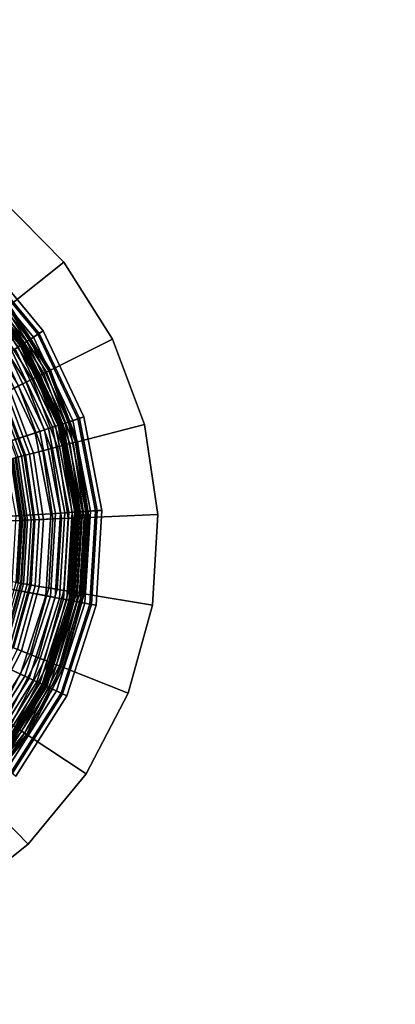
# Model space of a CAD drawing. Extents: x -43.1 to 43.1, y -41.3 to 41.3.
# Tile 464 of 656: x 18.8 to 20, y 2.9 to 6.1. Entities that reach past the tile are written whole.
import ezdxf

# ---------------------------------------------------------------- set-up
doc = ezdxf.new("R2010")
doc.units = 0
for name, color, linetype in [('LAMP', 7, 'CONTINUOUS'), ('LAMP_SUPPORT', 18, 'CONTINUOUS'), ('METAL_BASE', 254, 'CONTINUOUS')]:
    doc.layers.add(name, color=color, linetype=linetype)

msp = doc.modelspace()

# ---------------------------------------------------------------- linework, layer by layer
at = {"layer": 'LAMP'}
for points in [[(18.6696, 5.2896, 51.9815), (18.8625, 5.0572, 51.9815), (18.8131, 5.0257, 52.1042), (18.6296, 5.2468, 52.1042)], [(18.6663, 5.2861, 51.6079), (18.8585, 5.0547, 51.6079), (18.8754, 5.0654, 51.8637), (18.68, 5.3008, 51.8637)], [(18.68, 5.3008, 51.8637), (18.8754, 5.0654, 51.8637), (18.8625, 5.0572, 51.9815), (18.6696, 5.2896, 51.9815)], [(18.6371, 5.2549, 50.7202), (18.8224, 5.0317, 50.7202), (18.832, 5.0378, 51.0232), (18.6449, 5.2632, 51.0232)], [(18.6449, 5.2632, 51.0232), (18.832, 5.0378, 51.0232), (18.8441, 5.0455, 51.3235), (18.6546, 5.2736, 51.3235)], [(18.6546, 5.2736, 51.3235), (18.8441, 5.0455, 51.3235), (18.8585, 5.0547, 51.6079), (18.6663, 5.2861, 51.6079)], [(18.6296, 5.2468, 52.1042), (18.8131, 5.0257, 52.1042), (18.7367, 4.977, 52.2234), (18.5676, 5.1806, 52.2234)], [(18.6146, 5.2308, 49.8822), (18.7946, 5.014, 49.8822), (18.8015, 5.0184, 49.8943), (18.6202, 5.2368, 49.8943)], [(18.6202, 5.2368, 49.8943), (18.8015, 5.0184, 49.8943), (18.806, 5.0212, 49.9082), (18.6238, 5.2407, 49.9082)], [(18.6238, 5.2407, 49.9082), (18.806, 5.0212, 49.9082), (18.8077, 5.0223, 49.9233), (18.6251, 5.2421, 49.9233)], [(18.6251, 5.2421, 49.9233), (18.8077, 5.0223, 49.9233), (18.8102, 5.0239, 50.1573), (18.6272, 5.2443, 50.1573)], [(18.6272, 5.2443, 50.1573), (18.8102, 5.0239, 50.1573), (18.8151, 5.027, 50.4272), (18.6312, 5.2486, 50.4272)], [(18.6312, 5.2486, 50.4272), (18.8151, 5.027, 50.4272), (18.8224, 5.0317, 50.7202), (18.6371, 5.2549, 50.7202)], [(18.8625, 5.0572, 51.9815), (18.9916, 4.7842, 51.9815), (18.9359, 4.766, 52.1042), (18.8131, 5.0257, 52.1042)], [(18.8224, 5.0317, 50.7202), (18.9464, 4.7694, 50.7202), (18.9572, 4.7729, 51.0232), (18.832, 5.0378, 51.0232)], [(18.832, 5.0378, 51.0232), (18.9572, 4.7729, 51.0232), (18.9708, 4.7774, 51.3235), (18.8441, 5.0455, 51.3235)], [(18.8441, 5.0455, 51.3235), (18.9708, 4.7774, 51.3235), (18.9871, 4.7827, 51.6079), (18.8585, 5.0547, 51.6079)], [(18.8585, 5.0547, 51.6079), (18.9871, 4.7827, 51.6079), (19.0061, 4.7889, 51.8637), (18.8754, 5.0654, 51.8637)], [(18.8754, 5.0654, 51.8637), (19.0061, 4.7889, 51.8637), (18.9916, 4.7842, 51.9815), (18.8625, 5.0572, 51.9815)], [(18.8131, 5.0257, 52.1042), (18.9359, 4.766, 52.1042), (18.8498, 4.7378, 52.2234), (18.7367, 4.977, 52.2234)], [(18.7748, 5.0013, 49.8647), (18.8927, 4.7518, 49.8647), (18.9049, 4.7558, 49.8722), (18.7856, 5.0082, 49.8722)], [(18.7856, 5.0082, 49.8722), (18.9049, 4.7558, 49.8722), (18.9151, 4.7591, 49.8822), (18.7946, 5.014, 49.8822)], [(18.7946, 5.014, 49.8822), (18.9151, 4.7591, 49.8822), (18.9229, 4.7617, 49.8943), (18.8015, 5.0184, 49.8943)], [(18.8015, 5.0184, 49.8943), (18.9229, 4.7617, 49.8943), (18.9279, 4.7633, 49.9082), (18.806, 5.0212, 49.9082)], [(18.806, 5.0212, 49.9082), (18.9279, 4.7633, 49.9082), (18.9298, 4.764, 49.9233), (18.8077, 5.0223, 49.9233)], [(18.8077, 5.0223, 49.9233), (18.9298, 4.764, 49.9233), (18.9327, 4.7649, 50.1573), (18.8102, 5.0239, 50.1573)], [(18.8102, 5.0239, 50.1573), (18.9327, 4.7649, 50.1573), (18.9382, 4.7667, 50.4272), (18.8151, 5.027, 50.4272)], [(18.8151, 5.027, 50.4272), (18.9382, 4.7667, 50.4272), (18.9464, 4.7694, 50.7202), (18.8224, 5.0317, 50.7202)], [(18.5429, 4.8536, 49.8664), (18.6314, 4.6664, 49.8664), (18.8641, 4.7425, 49.8588), (18.7494, 4.9852, 49.8588)], [(18.7367, 4.977, 52.2234), (18.8498, 4.7378, 52.2234), (18.744, 4.7032, 52.3306), (18.6428, 4.9172, 52.3306)], [(18.7494, 4.9852, 49.8588), (18.8641, 4.7425, 49.8588), (18.879, 4.7474, 49.8601), (18.7626, 4.9936, 49.8601)], [(18.7626, 4.9936, 49.8601), (18.879, 4.7474, 49.8601), (18.8927, 4.7518, 49.8647), (18.7748, 5.0013, 49.8647)], [(18.9916, 4.7842, 51.9815), (19.0487, 4.4876, 51.9815), (18.9902, 4.4838, 52.1042), (18.9359, 4.766, 52.1042)], [(18.9708, 4.7774, 51.3235), (19.0269, 4.4862, 51.3235), (19.044, 4.4873, 51.6079), (18.9871, 4.7827, 51.6079)], [(18.9871, 4.7827, 51.6079), (19.044, 4.4873, 51.6079), (19.064, 4.4886, 51.8637), (19.0061, 4.7889, 51.8637)], [(19.0061, 4.7889, 51.8637), (19.064, 4.4886, 51.8637), (19.0487, 4.4876, 51.9815), (18.9916, 4.7842, 51.9815)], [(18.9359, 4.766, 52.1042), (18.9902, 4.4838, 52.1042), (18.8998, 4.4779, 52.2234), (18.8498, 4.7378, 52.2234)], [(18.879, 4.7474, 49.8601), (18.9305, 4.4799, 49.8601), (18.9449, 4.4809, 49.8647), (18.8927, 4.7518, 49.8647)], [(18.8927, 4.7518, 49.8647), (18.9449, 4.4809, 49.8647), (18.9577, 4.4817, 49.8722), (18.9049, 4.7558, 49.8722)], [(18.9049, 4.7558, 49.8722), (18.9577, 4.4817, 49.8722), (18.9684, 4.4824, 49.8822), (18.9151, 4.7591, 49.8822)], [(18.9151, 4.7591, 49.8822), (18.9684, 4.4824, 49.8822), (18.9766, 4.4829, 49.8943), (18.9229, 4.7617, 49.8943)], [(18.9229, 4.7617, 49.8943), (18.9766, 4.4829, 49.8943), (18.9819, 4.4832, 49.9082), (18.9279, 4.7633, 49.9082)], [(18.9279, 4.7633, 49.9082), (18.9819, 4.4832, 49.9082), (18.9838, 4.4834, 49.9233), (18.9298, 4.764, 49.9233)], [(18.9298, 4.764, 49.9233), (18.9838, 4.4834, 49.9233), (18.9869, 4.4836, 50.1573), (18.9327, 4.7649, 50.1573)], [(18.9327, 4.7649, 50.1573), (18.9869, 4.4836, 50.1573), (18.9927, 4.484, 50.4272), (18.9382, 4.7667, 50.4272)], [(18.9382, 4.7667, 50.4272), (18.9927, 4.484, 50.4272), (19.0012, 4.4845, 50.7202), (18.9464, 4.7694, 50.7202)], [(18.9464, 4.7694, 50.7202), (19.0012, 4.4845, 50.7202), (19.0126, 4.4852, 51.0232), (18.9572, 4.7729, 51.0232)], [(18.9572, 4.7729, 51.0232), (19.0126, 4.4852, 51.0232), (19.0269, 4.4862, 51.3235), (18.9708, 4.7774, 51.3235)], [(18.6314, 4.6664, 49.8664), (18.6705, 4.4631, 49.8664), (18.9149, 4.4789, 49.8588), (18.8641, 4.7425, 49.8588)], [(18.8498, 4.7378, 52.2234), (18.8998, 4.4779, 52.2234), (18.7887, 4.4708, 52.3306), (18.744, 4.7032, 52.3306)], [(18.8641, 4.7425, 49.8588), (18.9149, 4.4789, 49.8588), (18.9305, 4.4799, 49.8601), (18.879, 4.7474, 49.8601)], [(18.6705, 4.4631, 49.8664), (18.6579, 4.2565, 49.8664), (18.8985, 4.211, 49.8588), (18.9149, 4.4789, 49.8588)], [(18.8998, 4.4779, 52.2234), (18.8836, 4.2138, 52.2234), (18.7743, 4.2345, 52.3306), (18.7887, 4.4708, 52.3306)], [(18.9902, 4.4838, 52.1042), (18.9727, 4.197, 52.1042), (18.8836, 4.2138, 52.2234), (18.8998, 4.4779, 52.2234)], [(18.9149, 4.4789, 49.8588), (18.8985, 4.211, 49.8588), (18.9139, 4.2081, 49.8601), (18.9305, 4.4799, 49.8601)], [(18.9305, 4.4799, 49.8601), (18.9139, 4.2081, 49.8601), (18.9281, 4.2054, 49.8647), (18.9449, 4.4809, 49.8647)], [(18.9449, 4.4809, 49.8647), (18.9281, 4.2054, 49.8647), (18.9406, 4.203, 49.8722), (18.9577, 4.4817, 49.8722)], [(18.9577, 4.4817, 49.8722), (18.9406, 4.203, 49.8722), (18.9512, 4.201, 49.8822), (18.9684, 4.4824, 49.8822)], [(18.9684, 4.4824, 49.8822), (18.9512, 4.201, 49.8822), (18.9592, 4.1995, 49.8943), (18.9766, 4.4829, 49.8943)], [(18.9766, 4.4829, 49.8943), (18.9592, 4.1995, 49.8943), (18.9644, 4.1985, 49.9082), (18.9819, 4.4832, 49.9082)], [(18.9819, 4.4832, 49.9082), (18.9644, 4.1985, 49.9082), (18.9664, 4.1982, 49.9233), (18.9838, 4.4834, 49.9233)], [(18.9838, 4.4834, 49.9233), (18.9664, 4.1982, 49.9233), (18.9694, 4.1976, 50.1573), (18.9869, 4.4836, 50.1573)], [(18.9869, 4.4836, 50.1573), (18.9694, 4.1976, 50.1573), (18.9751, 4.1965, 50.4272), (18.9927, 4.484, 50.4272)], [(19.0487, 4.4876, 51.9815), (19.0303, 4.1861, 51.9815), (18.9727, 4.197, 52.1042), (18.9902, 4.4838, 52.1042)], [(18.9927, 4.484, 50.4272), (18.9751, 4.1965, 50.4272), (18.9835, 4.1949, 50.7202), (19.0012, 4.4845, 50.7202)], [(19.0012, 4.4845, 50.7202), (18.9835, 4.1949, 50.7202), (18.9947, 4.1928, 51.0232), (19.0126, 4.4852, 51.0232)], [(19.0126, 4.4852, 51.0232), (18.9947, 4.1928, 51.0232), (19.0088, 4.1902, 51.3235), (19.0269, 4.4862, 51.3235)], [(19.0269, 4.4862, 51.3235), (19.0088, 4.1902, 51.3235), (19.0256, 4.187, 51.6079), (19.044, 4.4873, 51.6079)], [(19.044, 4.4873, 51.6079), (19.0256, 4.187, 51.6079), (19.0453, 4.1833, 51.8637), (19.064, 4.4886, 51.8637)], [(19.064, 4.4886, 51.8637), (19.0453, 4.1833, 51.8637), (19.0303, 4.1861, 51.9815), (19.0487, 4.4876, 51.9815)], [(18.6579, 4.2565, 49.8664), (18.5943, 4.0594, 49.8664), (18.816, 3.9556, 49.8588), (18.8985, 4.211, 49.8588)], [(18.8836, 4.2138, 52.2234), (18.8023, 3.962, 52.2234), (18.7015, 4.0092, 52.3306), (18.7743, 4.2345, 52.3306)], [(18.9727, 4.197, 52.1042), (18.8844, 3.9235, 52.1042), (18.8023, 3.962, 52.2234), (18.8836, 4.2138, 52.2234)], [(18.8985, 4.211, 49.8588), (18.816, 3.9556, 49.8588), (18.8302, 3.9489, 49.8601), (18.9139, 4.2081, 49.8601)], [(18.9139, 4.2081, 49.8601), (18.8302, 3.9489, 49.8601), (18.8432, 3.9428, 49.8647), (18.9281, 4.2054, 49.8647)], [(18.9281, 4.2054, 49.8647), (18.8432, 3.9428, 49.8647), (18.8548, 3.9374, 49.8722), (18.9406, 4.203, 49.8722)], [(18.9406, 4.203, 49.8722), (18.8548, 3.9374, 49.8722), (18.8645, 3.9328, 49.8822), (18.9512, 4.201, 49.8822)], [(18.9512, 4.201, 49.8822), (18.8645, 3.9328, 49.8822), (18.872, 3.9294, 49.8943), (18.9592, 4.1995, 49.8943)], [(18.9592, 4.1995, 49.8943), (18.872, 3.9294, 49.8943), (18.8768, 3.9271, 49.9082), (18.9644, 4.1985, 49.9082)], [(18.9644, 4.1985, 49.9082), (18.8768, 3.9271, 49.9082), (18.8785, 3.9263, 49.9233), (18.9664, 4.1982, 49.9233)], [(18.9664, 4.1982, 49.9233), (18.8785, 3.9263, 49.9233), (18.8813, 3.925, 50.1573), (18.9694, 4.1976, 50.1573)], [(18.9694, 4.1976, 50.1573), (18.8813, 3.925, 50.1573), (18.8866, 3.9225, 50.4272), (18.9751, 4.1965, 50.4272)], [(19.0303, 4.1861, 51.9815), (18.9375, 3.8987, 51.9815), (18.8844, 3.9235, 52.1042), (18.9727, 4.197, 52.1042)], [(18.9751, 4.1965, 50.4272), (18.8866, 3.9225, 50.4272), (18.8944, 3.9189, 50.7202), (18.9835, 4.1949, 50.7202)], [(18.9835, 4.1949, 50.7202), (18.8944, 3.9189, 50.7202), (18.9047, 3.914, 51.0232), (18.9947, 4.1928, 51.0232)], [(18.9947, 4.1928, 51.0232), (18.9047, 3.914, 51.0232), (18.9176, 3.908, 51.3235), (19.0088, 4.1902, 51.3235)], [(19.0088, 4.1902, 51.3235), (18.9176, 3.908, 51.3235), (18.9331, 3.9007, 51.6079), (19.0256, 4.187, 51.6079)], [(19.0256, 4.187, 51.6079), (18.9331, 3.9007, 51.6079), (18.9513, 3.8922, 51.8637), (19.0453, 4.1833, 51.8637)], [(19.0453, 4.1833, 51.8637), (18.9513, 3.8922, 51.8637), (18.9375, 3.8987, 51.9815), (19.0303, 4.1861, 51.9815)], [(18.5943, 4.0594, 49.8664), (18.4836, 3.8844, 49.8664), (18.6726, 3.7287, 49.8588), (18.816, 3.9556, 49.8588)], [(18.8023, 3.962, 52.2234), (18.6609, 3.7383, 52.2234), (18.575, 3.8091, 52.3306), (18.7015, 4.0092, 52.3306)], [(18.8844, 3.9235, 52.1042), (18.7308, 3.6807, 52.1042), (18.6609, 3.7383, 52.2234), (18.8023, 3.962, 52.2234)], [(18.816, 3.9556, 49.8588), (18.6726, 3.7287, 49.8588), (18.6846, 3.7187, 49.8601), (18.8302, 3.9489, 49.8601)], [(18.8302, 3.9489, 49.8601), (18.6846, 3.7187, 49.8601), (18.6958, 3.7095, 49.8647), (18.8432, 3.9428, 49.8647)], [(18.8432, 3.9428, 49.8647), (18.6958, 3.7095, 49.8647), (18.7056, 3.7014, 49.8722), (18.8548, 3.9374, 49.8722)], [(18.8548, 3.9374, 49.8722), (18.7056, 3.7014, 49.8722), (18.7139, 3.6946, 49.8822), (18.8645, 3.9328, 49.8822)], [(18.8645, 3.9328, 49.8822), (18.7139, 3.6946, 49.8822), (18.7203, 3.6894, 49.8943), (18.872, 3.9294, 49.8943)], [(18.872, 3.9294, 49.8943), (18.7203, 3.6894, 49.8943), (18.7243, 3.686, 49.9082), (18.8768, 3.9271, 49.9082)], [(18.8768, 3.9271, 49.9082), (18.7243, 3.686, 49.9082), (18.7258, 3.6848, 49.9233), (18.8785, 3.9263, 49.9233)], [(18.8785, 3.9263, 49.9233), (18.7258, 3.6848, 49.9233), (18.7282, 3.6828, 50.1573), (18.8813, 3.925, 50.1573)], [(18.8813, 3.925, 50.1573), (18.7282, 3.6828, 50.1573), (18.7327, 3.6791, 50.4272), (18.8866, 3.9225, 50.4272)], [(18.9375, 3.8987, 51.9815), (18.7761, 3.6434, 51.9815), (18.7308, 3.6807, 52.1042), (18.8844, 3.9235, 52.1042)], [(18.8866, 3.9225, 50.4272), (18.7327, 3.6791, 50.4272), (18.7393, 3.6736, 50.7202), (18.8944, 3.9189, 50.7202)], [(18.8944, 3.9189, 50.7202), (18.7393, 3.6736, 50.7202), (18.7481, 3.6664, 51.0232), (18.9047, 3.914, 51.0232)], [(18.9047, 3.914, 51.0232), (18.7481, 3.6664, 51.0232), (18.7592, 3.6573, 51.3235), (18.9176, 3.908, 51.3235)], [(18.9176, 3.908, 51.3235), (18.7592, 3.6573, 51.3235), (18.7724, 3.6464, 51.6079), (18.9331, 3.9007, 51.6079)], [(18.9331, 3.9007, 51.6079), (18.7724, 3.6464, 51.6079), (18.7878, 3.6337, 51.8637), (18.9513, 3.8922, 51.8637)], [(18.9513, 3.8922, 51.8637), (18.7878, 3.6337, 51.8637), (18.7761, 3.6434, 51.9815), (18.9375, 3.8987, 51.9815)]]:
    msp.add_3dface(points, dxfattribs=at)
at = {"layer": 'LAMP_SUPPORT'}
for points in [[(18.877, 4.929, 46.1587), (18.7475, 5.1323, 46.1587), (18.7379, 5.1247, 46.1509), (18.8661, 4.9235, 46.1509)], [(18.8661, 4.9235, 49.7328), (18.7379, 5.1247, 49.7328), (18.7475, 5.1323, 49.725), (18.877, 4.929, 49.725)], [(18.8861, 4.9335, 46.1688), (18.7554, 5.1386, 46.1688), (18.7475, 5.1323, 46.1587), (18.877, 4.929, 46.1587)], [(18.877, 4.929, 49.725), (18.7475, 5.1323, 49.725), (18.7554, 5.1386, 49.7148), (18.8861, 4.9335, 49.7148)], [(18.893, 4.937, 46.181), (18.7615, 5.1434, 46.181), (18.7554, 5.1386, 46.1688), (18.8861, 4.9335, 46.1688)], [(18.8861, 4.9335, 49.7148), (18.7554, 5.1386, 49.7148), (18.7615, 5.1434, 49.7026), (18.893, 4.937, 49.7026)], [(18.8974, 4.9392, 46.1948), (18.7654, 5.1465, 46.1948), (18.7615, 5.1434, 46.181), (18.893, 4.937, 46.181)], [(18.893, 4.937, 49.7026), (18.7615, 5.1434, 49.7026), (18.7654, 5.1465, 49.6888), (18.8974, 4.9392, 49.6888)], [(18.899, 4.9399, 46.2099), (18.7667, 5.1476, 46.2099), (18.7654, 5.1465, 46.1948), (18.8974, 4.9392, 46.1948)], [(18.8974, 4.9392, 49.6888), (18.7654, 5.1465, 49.6888), (18.7667, 5.1476, 49.6738), (18.899, 4.9399, 49.6738)], [(18.899, 4.9399, 49.6738), (18.7667, 5.1476, 49.6738), (18.7667, 5.1476, 46.2099), (18.899, 4.9399, 46.2099)], [(18.7568, 4.869, 49.7394), (18.6423, 5.0486, 49.7394), (18.7153, 5.1067, 49.7394), (18.8402, 4.9106, 49.7394)], [(18.8402, 4.9106, 46.1442), (18.7153, 5.1067, 46.1442), (18.6981, 5.093, 46.1425), (18.8206, 4.9008, 46.1425)], [(18.8537, 4.9173, 46.146), (18.7271, 5.1161, 46.146), (18.7153, 5.1067, 46.1442), (18.8402, 4.9106, 46.1442)], [(18.8402, 4.9106, 49.7394), (18.7153, 5.1067, 49.7394), (18.7271, 5.1161, 49.7377), (18.8537, 4.9173, 49.7377)], [(18.8661, 4.9235, 46.1509), (18.7379, 5.1247, 46.1509), (18.7271, 5.1161, 46.146), (18.8537, 4.9173, 46.146)], [(18.8537, 4.9173, 49.7377), (18.7271, 5.1161, 49.7377), (18.7379, 5.1247, 49.7328), (18.8661, 4.9235, 49.7328)], [(18.8206, 4.9008, 46.1425), (18.6981, 5.093, 46.1425), (18.6766, 5.0759, 46.1378), (18.796, 4.8886, 46.1378)], [(18.9852, 4.7093, 46.2099), (18.899, 4.9399, 46.2099), (18.8974, 4.9392, 46.1948), (18.9835, 4.7089, 46.1948)], [(18.9835, 4.7089, 49.6888), (18.8974, 4.9392, 49.6888), (18.899, 4.9399, 49.6738), (18.9852, 4.7093, 49.6738)], [(18.9852, 4.7093, 49.6738), (18.899, 4.9399, 49.6738), (18.899, 4.9399, 46.2099), (18.9852, 4.7093, 46.2099)], [(18.8314, 4.6695, 49.7394), (18.7568, 4.869, 49.7394), (18.8402, 4.9106, 49.7394), (18.9216, 4.6929, 49.7394)], [(18.9216, 4.6929, 46.1442), (18.8402, 4.9106, 46.1442), (18.8206, 4.9008, 46.1425), (18.9004, 4.6874, 46.1425)], [(18.9362, 4.6967, 46.146), (18.8537, 4.9173, 46.146), (18.8402, 4.9106, 46.1442), (18.9216, 4.6929, 46.1442)], [(18.9216, 4.6929, 49.7394), (18.8402, 4.9106, 49.7394), (18.8537, 4.9173, 49.7377), (18.9362, 4.6967, 49.7377)], [(18.9496, 4.7001, 46.1509), (18.8661, 4.9235, 46.1509), (18.8537, 4.9173, 46.146), (18.9362, 4.6967, 46.146)], [(18.9362, 4.6967, 49.7377), (18.8537, 4.9173, 49.7377), (18.8661, 4.9235, 49.7328), (18.9496, 4.7001, 49.7328)], [(18.9614, 4.7032, 46.1587), (18.877, 4.929, 46.1587), (18.8661, 4.9235, 46.1509), (18.9496, 4.7001, 46.1509)], [(18.9496, 4.7001, 49.7328), (18.8661, 4.9235, 49.7328), (18.877, 4.929, 49.725), (18.9614, 4.7032, 49.725)], [(18.9712, 4.7057, 46.1688), (18.8861, 4.9335, 46.1688), (18.877, 4.929, 46.1587), (18.9614, 4.7032, 46.1587)], [(18.9614, 4.7032, 49.725), (18.877, 4.929, 49.725), (18.8861, 4.9335, 49.7148), (18.9712, 4.7057, 49.7148)], [(18.9788, 4.7077, 46.181), (18.893, 4.937, 46.181), (18.8861, 4.9335, 46.1688), (18.9712, 4.7057, 46.1688)], [(18.9712, 4.7057, 49.7148), (18.8861, 4.9335, 49.7148), (18.893, 4.937, 49.7026), (18.9788, 4.7077, 49.7026)], [(18.9835, 4.7089, 46.1948), (18.8974, 4.9392, 46.1948), (18.893, 4.937, 46.181), (18.9788, 4.7077, 46.181)], [(18.9788, 4.7077, 49.7026), (18.893, 4.937, 49.7026), (18.8974, 4.9392, 49.6888), (18.9835, 4.7089, 49.6888)], [(18.8737, 4.6805, 46.1378), (18.796, 4.8886, 46.1378), (18.7683, 4.8748, 46.1302), (18.8439, 4.6728, 46.1302)], [(18.9004, 4.6874, 46.1425), (18.8206, 4.9008, 46.1425), (18.796, 4.8886, 46.1378), (18.8737, 4.6805, 46.1378)], [(18.8143, 4.6651, 46.1202), (18.741, 4.8611, 46.1202), (18.717, 4.8492, 46.1081), (18.7884, 4.6584, 46.1081)], [(18.7945, 4.66, 49.7261), (18.7227, 4.852, 49.7261), (18.7328, 4.8571, 49.7333), (18.8054, 4.6628, 49.7333)], [(18.8054, 4.6628, 49.7333), (18.7328, 4.8571, 49.7333), (18.7443, 4.8628, 49.7378), (18.8179, 4.666, 49.7378)], [(18.8439, 4.6728, 46.1302), (18.7683, 4.8748, 46.1302), (18.741, 4.8611, 46.1202), (18.8143, 4.6651, 46.1202)], [(18.8179, 4.666, 49.7378), (18.7443, 4.8628, 49.7378), (18.7568, 4.869, 49.7394), (18.8314, 4.6695, 49.7394)], [(17.8665, 4.4251, 48.7749), (18.7007, 4.8411, 48.7749), (18.7707, 4.6539, 48.7749), (18.8003, 4.4562, 48.7749)], [(18.8628, 4.4589, 49.7394), (18.8314, 4.6695, 49.7394), (18.9216, 4.6929, 49.7394), (18.956, 4.463, 49.7394)], [(18.9341, 4.462, 46.1425), (18.9004, 4.6874, 46.1425), (18.8737, 4.6805, 46.1378), (18.9066, 4.4608, 46.1378)], [(18.956, 4.463, 46.1442), (18.9216, 4.6929, 46.1442), (18.9004, 4.6874, 46.1425), (18.9341, 4.462, 46.1425)], [(18.971, 4.4636, 46.146), (18.9362, 4.6967, 46.146), (18.9216, 4.6929, 46.1442), (18.956, 4.463, 46.1442)], [(18.956, 4.463, 49.7394), (18.9216, 4.6929, 49.7394), (18.9362, 4.6967, 49.7377), (18.971, 4.4636, 49.7377)], [(18.9848, 4.4642, 46.1509), (18.9496, 4.7001, 46.1509), (18.9362, 4.6967, 46.146), (18.971, 4.4636, 46.146)], [(18.971, 4.4636, 49.7377), (18.9362, 4.6967, 49.7377), (18.9496, 4.7001, 49.7328), (18.9848, 4.4642, 49.7328)], [(18.997, 4.4648, 46.1587), (18.9614, 4.7032, 46.1587), (18.9496, 4.7001, 46.1509), (18.9848, 4.4642, 46.1509)], [(18.9848, 4.4642, 49.7328), (18.9496, 4.7001, 49.7328), (18.9614, 4.7032, 49.725), (18.997, 4.4648, 49.725)], [(19.0072, 4.4652, 46.1688), (18.9712, 4.7057, 46.1688), (18.9614, 4.7032, 46.1587), (18.997, 4.4648, 46.1587)], [(18.997, 4.4648, 49.725), (18.9614, 4.7032, 49.725), (18.9712, 4.7057, 49.7148), (19.0072, 4.4652, 49.7148)], [(19.0149, 4.4655, 46.181), (18.9788, 4.7077, 46.181), (18.9712, 4.7057, 46.1688), (19.0072, 4.4652, 46.1688)], [(19.0072, 4.4652, 49.7148), (18.9712, 4.7057, 49.7148), (18.9788, 4.7077, 49.7026), (19.0149, 4.4655, 49.7026)], [(19.0199, 4.4658, 46.1948), (18.9835, 4.7089, 46.1948), (18.9788, 4.7077, 46.181), (19.0149, 4.4655, 46.181)], [(19.0149, 4.4655, 49.7026), (18.9788, 4.7077, 49.7026), (18.9835, 4.7089, 49.6888), (19.0199, 4.4658, 49.6888)], [(19.0216, 4.4658, 46.2099), (18.9852, 4.7093, 46.2099), (18.9835, 4.7089, 46.1948), (19.0199, 4.4658, 46.1948)], [(19.0199, 4.4658, 49.6888), (18.9835, 4.7089, 49.6888), (18.9852, 4.7093, 49.6738), (19.0216, 4.4658, 49.6738)], [(19.0216, 4.4658, 49.6738), (18.9852, 4.7093, 49.6738), (18.9852, 4.7093, 46.2099), (19.0216, 4.4658, 46.2099)], [(18.8185, 4.457, 46.1081), (18.7884, 4.6584, 46.1081), (18.7697, 4.6536, 46.0942), (18.7992, 4.4561, 46.0942)], [(18.8036, 4.4563, 49.6925), (18.7739, 4.6547, 49.6925), (18.7784, 4.6558, 49.7054), (18.8082, 4.4565, 49.7054)], [(18.8082, 4.4565, 49.7054), (18.7784, 4.6558, 49.7054), (18.7854, 4.6576, 49.7167), (18.8154, 4.4568, 49.7167)], [(18.8154, 4.4568, 49.7167), (18.7854, 4.6576, 49.7167), (18.7945, 4.66, 49.7261), (18.8248, 4.4572, 49.7261)], [(18.8452, 4.4581, 46.1202), (18.8143, 4.6651, 46.1202), (18.7884, 4.6584, 46.1081), (18.8185, 4.457, 46.1081)], [(18.8248, 4.4572, 49.7261), (18.7945, 4.66, 49.7261), (18.8054, 4.6628, 49.7333), (18.8361, 4.4577, 49.7333)], [(18.8361, 4.4577, 49.7333), (18.8054, 4.6628, 49.7333), (18.8179, 4.666, 49.7378), (18.8489, 4.4583, 49.7378)], [(18.8758, 4.4595, 46.1302), (18.8439, 4.6728, 46.1302), (18.8143, 4.6651, 46.1202), (18.8452, 4.4581, 46.1202)], [(18.8489, 4.4583, 49.7378), (18.8179, 4.666, 49.7378), (18.8314, 4.6695, 49.7394), (18.8628, 4.4589, 49.7394)], [(18.9066, 4.4608, 46.1378), (18.8737, 4.6805, 46.1378), (18.8439, 4.6728, 46.1302), (18.8758, 4.4595, 46.1302)], [(18.8003, 4.4562, 48.7749), (18.7707, 4.6539, 48.7749), (18.7723, 4.6543, 49.6786), (18.8019, 4.4562, 49.6786)], [(18.8019, 4.4562, 49.6786), (18.7723, 4.6543, 49.6786), (18.7739, 4.6547, 49.6925), (18.8036, 4.4563, 49.6925)], [(18.9923, 4.2225, 46.1688), (19.0072, 4.4652, 46.1688), (18.997, 4.4648, 46.1587), (18.9823, 4.2242, 46.1587)], [(18.9823, 4.2242, 49.725), (18.997, 4.4648, 49.725), (19.0072, 4.4652, 49.7148), (18.9923, 4.2225, 49.7148)], [(19, 4.2212, 46.181), (19.0149, 4.4655, 46.181), (19.0072, 4.4652, 46.1688), (18.9923, 4.2225, 46.1688)], [(18.9923, 4.2225, 49.7148), (19.0072, 4.4652, 49.7148), (19.0149, 4.4655, 49.7026), (19, 4.2212, 49.7026)], [(19.0049, 4.2204, 46.1948), (19.0199, 4.4658, 46.1948), (19.0149, 4.4655, 46.181), (19, 4.2212, 46.181)], [(19, 4.2212, 49.7026), (19.0149, 4.4655, 49.7026), (19.0199, 4.4658, 49.6888), (19.0049, 4.2204, 49.6888)], [(19.0066, 4.2201, 46.2099), (19.0216, 4.4658, 46.2099), (19.0199, 4.4658, 46.1948), (19.0049, 4.2204, 46.1948)], [(19.0049, 4.2204, 49.6888), (19.0199, 4.4658, 49.6888), (19.0216, 4.4658, 49.6738), (19.0066, 4.2201, 49.6738)], [(19.0066, 4.2201, 49.6738), (19.0216, 4.4658, 49.6738), (19.0216, 4.4658, 46.2099), (19.0066, 4.2201, 46.2099)], [(17.8686, 4.4105, 48.7749), (17.8665, 4.4251, 48.7749), (18.8003, 4.4562, 48.7749), (18.7881, 4.2567, 48.7749)], [(18.806, 4.2537, 46.1081), (18.8185, 4.457, 46.1081), (18.7992, 4.4561, 46.0942), (18.787, 4.2568, 46.0942)], [(18.7881, 4.2567, 48.7749), (18.8003, 4.4562, 48.7749), (18.8019, 4.4562, 49.6786), (18.7897, 4.2564, 49.6786)], [(18.7897, 4.2564, 49.6786), (18.8019, 4.4562, 49.6786), (18.8036, 4.4563, 49.6925), (18.7913, 4.2561, 49.6925)], [(18.7913, 4.2561, 49.6925), (18.8036, 4.4563, 49.6925), (18.8082, 4.4565, 49.7054), (18.7959, 4.2554, 49.7054)], [(18.7959, 4.2554, 49.7054), (18.8082, 4.4565, 49.7054), (18.8154, 4.4568, 49.7167), (18.803, 4.2542, 49.7167)], [(18.803, 4.2542, 49.7167), (18.8154, 4.4568, 49.7167), (18.8248, 4.4572, 49.7261), (18.8123, 4.2526, 49.7261)], [(18.8324, 4.2492, 46.1202), (18.8452, 4.4581, 46.1202), (18.8185, 4.457, 46.1081), (18.806, 4.2537, 46.1081)], [(18.8123, 4.2526, 49.7261), (18.8248, 4.4572, 49.7261), (18.8361, 4.4577, 49.7333), (18.8234, 4.2508, 49.7333)], [(18.8234, 4.2508, 49.7333), (18.8361, 4.4577, 49.7333), (18.8489, 4.4583, 49.7378), (18.8361, 4.2486, 49.7378)], [(18.8626, 4.2442, 46.1302), (18.8758, 4.4595, 46.1302), (18.8452, 4.4581, 46.1202), (18.8324, 4.2492, 46.1202)], [(18.8361, 4.2486, 49.7378), (18.8489, 4.4583, 49.7378), (18.8628, 4.4589, 49.7394), (18.8498, 4.2463, 49.7394)], [(18.8498, 4.2463, 49.7394), (18.8628, 4.4589, 49.7394), (18.956, 4.463, 49.7394), (18.9418, 4.2309, 49.7394)], [(18.893, 4.2391, 46.1378), (18.9066, 4.4608, 46.1378), (18.8758, 4.4595, 46.1302), (18.8626, 4.2442, 46.1302)], [(18.9202, 4.2346, 46.1425), (18.9341, 4.462, 46.1425), (18.9066, 4.4608, 46.1378), (18.893, 4.2391, 46.1378)], [(18.9418, 4.2309, 46.1442), (18.956, 4.463, 46.1442), (18.9341, 4.462, 46.1425), (18.9202, 4.2346, 46.1425)], [(18.9566, 4.2285, 46.146), (18.971, 4.4636, 46.146), (18.956, 4.463, 46.1442), (18.9418, 4.2309, 46.1442)], [(18.9418, 4.2309, 49.7394), (18.956, 4.463, 49.7394), (18.971, 4.4636, 49.7377), (18.9566, 4.2285, 49.7377)], [(18.9703, 4.2262, 46.1509), (18.9848, 4.4642, 46.1509), (18.971, 4.4636, 46.146), (18.9566, 4.2285, 46.146)], [(18.9566, 4.2285, 49.7377), (18.971, 4.4636, 49.7377), (18.9848, 4.4642, 49.7328), (18.9703, 4.2262, 49.7328)], [(18.9823, 4.2242, 46.1587), (18.997, 4.4648, 46.1587), (18.9848, 4.4642, 46.1509), (18.9703, 4.2262, 46.1509)], [(18.9703, 4.2262, 49.7328), (18.9848, 4.4642, 49.7328), (18.997, 4.4648, 49.725), (18.9823, 4.2242, 49.725)], [(18.7516, 4.0574, 46.1081), (18.806, 4.2537, 46.1081), (18.787, 4.2568, 46.0942), (18.7336, 4.0645, 46.0942)], [(18.742, 4.0612, 49.7054), (18.7959, 4.2554, 49.7054), (18.803, 4.2542, 49.7167), (18.7487, 4.0585, 49.7167)], [(18.7487, 4.0585, 49.7167), (18.803, 4.2542, 49.7167), (18.8123, 4.2526, 49.7261), (18.7575, 4.0551, 49.7261)], [(18.7765, 4.0476, 46.1202), (18.8324, 4.2492, 46.1202), (18.806, 4.2537, 46.1081), (18.7516, 4.0574, 46.1081)], [(18.7575, 4.0551, 49.7261), (18.8123, 4.2526, 49.7261), (18.8234, 4.2508, 49.7333), (18.768, 4.0509, 49.7333)], [(18.768, 4.0509, 49.7333), (18.8234, 4.2508, 49.7333), (18.8361, 4.2486, 49.7378), (18.7799, 4.0462, 49.7378)], [(18.805, 4.0364, 46.1302), (18.8626, 4.2442, 46.1302), (18.8324, 4.2492, 46.1202), (18.7765, 4.0476, 46.1202)], [(18.7799, 4.0462, 49.7378), (18.8361, 4.2486, 49.7378), (18.8498, 4.2463, 49.7394), (18.7929, 4.0411, 49.7394)], [(18.7929, 4.0411, 49.7394), (18.8498, 4.2463, 49.7394), (18.9418, 4.2309, 49.7394), (18.8797, 4.0069, 49.7394)], [(18.8337, 4.0251, 46.1378), (18.893, 4.2391, 46.1378), (18.8626, 4.2442, 46.1302), (18.805, 4.0364, 46.1302)], [(18.8593, 4.015, 46.1425), (18.9202, 4.2346, 46.1425), (18.893, 4.2391, 46.1378), (18.8337, 4.0251, 46.1378)], [(18.8797, 4.0069, 46.1442), (18.9418, 4.2309, 46.1442), (18.9202, 4.2346, 46.1425), (18.8593, 4.015, 46.1425)], [(18.8937, 4.0014, 46.146), (18.9566, 4.2285, 46.146), (18.9418, 4.2309, 46.1442), (18.8797, 4.0069, 46.1442)], [(18.8797, 4.0069, 49.7394), (18.9418, 4.2309, 49.7394), (18.9566, 4.2285, 49.7377), (18.8937, 4.0014, 49.7377)], [(18.9065, 3.9963, 46.1509), (18.9703, 4.2262, 46.1509), (18.9566, 4.2285, 46.146), (18.8937, 4.0014, 46.146)], [(18.8937, 4.0014, 49.7377), (18.9566, 4.2285, 49.7377), (18.9703, 4.2262, 49.7328), (18.9065, 3.9963, 49.7328)], [(18.9179, 3.9919, 46.1587), (18.9823, 4.2242, 46.1587), (18.9703, 4.2262, 46.1509), (18.9065, 3.9963, 46.1509)], [(18.9065, 3.9963, 49.7328), (18.9703, 4.2262, 49.7328), (18.9823, 4.2242, 49.725), (18.9179, 3.9919, 49.725)], [(18.9274, 3.9882, 46.1688), (18.9923, 4.2225, 46.1688), (18.9823, 4.2242, 46.1587), (18.9179, 3.9919, 46.1587)], [(18.9179, 3.9919, 49.725), (18.9823, 4.2242, 49.725), (18.9923, 4.2225, 49.7148), (18.9274, 3.9882, 49.7148)], [(18.9346, 3.9853, 46.181), (19, 4.2212, 46.181), (18.9923, 4.2225, 46.1688), (18.9274, 3.9882, 46.1688)], [(18.9274, 3.9882, 49.7148), (18.9923, 4.2225, 49.7148), (19, 4.2212, 49.7026), (18.9346, 3.9853, 49.7026)], [(18.9392, 3.9835, 46.1948), (19.0049, 4.2204, 46.1948), (19, 4.2212, 46.181), (18.9346, 3.9853, 46.181)], [(18.9346, 3.9853, 49.7026), (19, 4.2212, 49.7026), (19.0049, 4.2204, 49.6888), (18.9392, 3.9835, 49.6888)], [(18.9408, 3.9829, 46.2099), (19.0066, 4.2201, 46.2099), (19.0049, 4.2204, 46.1948), (18.9392, 3.9835, 46.1948)], [(18.9392, 3.9835, 49.6888), (19.0049, 4.2204, 49.6888), (19.0066, 4.2201, 49.6738), (18.9408, 3.9829, 49.6738)], [(18.9408, 3.9829, 49.6738), (19.0066, 4.2201, 49.6738), (19.0066, 4.2201, 46.2099), (18.9408, 3.9829, 46.2099)], [(18.7054, 3.8451, 46.1302), (18.805, 4.0364, 46.1302), (18.7765, 4.0476, 46.1202), (18.6799, 3.8619, 46.1202)], [(18.6946, 3.8522, 49.7394), (18.7929, 4.0411, 49.7394), (18.8797, 4.0069, 49.7394), (18.7723, 3.8007, 49.7394)], [(18.7311, 3.828, 46.1378), (18.8337, 4.0251, 46.1378), (18.805, 4.0364, 46.1302), (18.7054, 3.8451, 46.1302)], [(18.754, 3.8128, 46.1425), (18.8593, 4.015, 46.1425), (18.8337, 4.0251, 46.1378), (18.7311, 3.828, 46.1378)], [(18.7723, 3.8007, 46.1442), (18.8797, 4.0069, 46.1442), (18.8593, 4.015, 46.1425), (18.754, 3.8128, 46.1425)], [(18.7849, 3.7924, 46.146), (18.8937, 4.0014, 46.146), (18.8797, 4.0069, 46.1442), (18.7723, 3.8007, 46.1442)], [(18.7723, 3.8007, 49.7394), (18.8797, 4.0069, 49.7394), (18.8937, 4.0014, 49.7377), (18.7849, 3.7924, 49.7377)], [(18.7964, 3.7848, 46.1509), (18.9065, 3.9963, 46.1509), (18.8937, 4.0014, 46.146), (18.7849, 3.7924, 46.146)], [(18.7849, 3.7924, 49.7377), (18.8937, 4.0014, 49.7377), (18.9065, 3.9963, 49.7328), (18.7964, 3.7848, 49.7328)], [(18.8066, 3.7781, 46.1587), (18.9179, 3.9919, 46.1587), (18.9065, 3.9963, 46.1509), (18.7964, 3.7848, 46.1509)], [(18.7964, 3.7848, 49.7328), (18.9065, 3.9963, 49.7328), (18.9179, 3.9919, 49.725), (18.8066, 3.7781, 49.725)], [(18.8151, 3.7724, 46.1688), (18.9274, 3.9882, 46.1688), (18.9179, 3.9919, 46.1587), (18.8066, 3.7781, 46.1587)], [(18.8066, 3.7781, 49.725), (18.9179, 3.9919, 49.725), (18.9274, 3.9882, 49.7148), (18.8151, 3.7724, 49.7148)], [(18.8215, 3.7682, 46.181), (18.9346, 3.9853, 46.181), (18.9274, 3.9882, 46.1688), (18.8151, 3.7724, 46.1688)], [(18.8151, 3.7724, 49.7148), (18.9274, 3.9882, 49.7148), (18.9346, 3.9853, 49.7026), (18.8215, 3.7682, 49.7026)], [(18.8257, 3.7654, 46.1948), (18.9392, 3.9835, 46.1948), (18.9346, 3.9853, 46.181), (18.8215, 3.7682, 46.181)], [(18.8215, 3.7682, 49.7026), (18.9346, 3.9853, 49.7026), (18.9392, 3.9835, 49.6888), (18.8257, 3.7654, 49.6888)], [(18.8271, 3.7645, 46.2099), (18.9408, 3.9829, 46.2099), (18.9392, 3.9835, 46.1948), (18.8257, 3.7654, 46.1948)], [(18.8257, 3.7654, 49.6888), (18.9392, 3.9835, 49.6888), (18.9408, 3.9829, 49.6738), (18.8271, 3.7645, 49.6738)], [(18.8271, 3.7645, 49.6738), (18.9408, 3.9829, 49.6738), (18.9408, 3.9829, 46.2099), (18.8271, 3.7645, 46.2099)], [(18.6533, 3.5921, 46.1587), (18.8066, 3.7781, 46.1587), (18.7964, 3.7848, 46.1509), (18.6447, 3.6008, 46.1509)], [(18.6447, 3.6008, 49.7328), (18.7964, 3.7848, 49.7328), (18.8066, 3.7781, 49.725), (18.6533, 3.5921, 49.725)], [(18.6604, 3.5848, 46.1688), (18.8151, 3.7724, 46.1688), (18.8066, 3.7781, 46.1587), (18.6533, 3.5921, 46.1587)], [(18.6533, 3.5921, 49.725), (18.8066, 3.7781, 49.725), (18.8151, 3.7724, 49.7148), (18.6604, 3.5848, 49.7148)], [(18.6658, 3.5793, 46.181), (18.8215, 3.7682, 46.181), (18.8151, 3.7724, 46.1688), (18.6604, 3.5848, 46.1688)], [(18.6604, 3.5848, 49.7148), (18.8151, 3.7724, 49.7148), (18.8215, 3.7682, 49.7026), (18.6658, 3.5793, 49.7026)], [(18.6693, 3.5757, 46.1948), (18.8257, 3.7654, 46.1948), (18.8215, 3.7682, 46.181), (18.6658, 3.5793, 46.181)], [(18.6658, 3.5793, 49.7026), (18.8215, 3.7682, 49.7026), (18.8257, 3.7654, 49.6888), (18.6693, 3.5757, 49.6888)], [(18.6705, 3.5745, 46.2099), (18.8271, 3.7645, 46.2099), (18.8257, 3.7654, 46.1948), (18.6693, 3.5757, 46.1948)], [(18.6693, 3.5757, 49.6888), (18.8257, 3.7654, 49.6888), (18.8271, 3.7645, 49.6738), (18.6705, 3.5745, 49.6738)], [(18.6705, 3.5745, 49.6738), (18.8271, 3.7645, 49.6738), (18.8271, 3.7645, 46.2099), (18.6705, 3.5745, 46.2099)]]:
    msp.add_3dface(points, dxfattribs=at)
at = {"layer": 'METAL_BASE'}
for points in [[(27.0036, 32.0474, 30.106), (27.0311, 32.0239, 30.241), (0.867, 1.3896, 30.241), (0.8395, 1.4131, 30.106)], [(27.0311, 32.0239, 29.9709), (27.0036, 32.0474, 30.106), (0.8395, 1.4131, 30.106), (0.867, 1.3896, 29.9709)], [(27.0311, 32.0239, 30.241), (27.1063, 31.9597, 30.3399), (0.9422, 1.3254, 30.3399), (0.867, 1.3896, 30.241)], [(27.1063, 31.9597, 29.872), (27.0311, 32.0239, 29.9709), (0.867, 1.3896, 29.9709), (0.9422, 1.3254, 29.872)], [(27.1063, 31.9597, 30.3399), (27.209, 31.8719, 30.3761), (1.0449, 1.2377, 30.3761), (0.9422, 1.3254, 30.3399)], [(27.209, 31.8719, 29.8358), (27.1063, 31.9597, 29.872), (0.9422, 1.3254, 29.872), (1.0449, 1.2377, 29.8358)], [(27.209, 31.8719, 30.3761), (27.3117, 31.7842, 30.3399), (1.1476, 1.15, 30.3399), (1.0449, 1.2377, 30.3761)], [(27.3117, 31.7842, 29.872), (27.209, 31.8719, 29.8358), (1.0449, 1.2377, 29.8358), (1.1476, 1.15, 29.872)], [(27.3117, 31.7842, 30.3399), (27.3869, 31.72, 30.241), (1.2228, 1.0858, 30.241), (1.1476, 1.15, 30.3399)], [(27.3869, 31.72, 29.9709), (27.3117, 31.7842, 29.872), (1.1476, 1.15, 29.872), (1.2228, 1.0858, 29.9709)], [(27.3869, 31.72, 30.241), (27.4144, 31.6965, 30.106), (1.2503, 1.0623, 30.106), (1.2228, 1.0858, 30.241)], [(27.4144, 31.6965, 30.106), (27.3869, 31.72, 29.9709), (1.2228, 1.0858, 29.9709), (1.2503, 1.0623, 30.106)], [(25.8107, 20.3207, 20.312), (25.8329, 20.2921, 20.447), (1.159, 1.1418, 20.447), (1.1368, 1.1704, 20.312)], [(25.8329, 20.2921, 20.1769), (25.8107, 20.3207, 20.312), (1.1368, 1.1704, 20.312), (1.159, 1.1418, 20.1769)], [(25.8329, 20.2921, 20.447), (25.8935, 20.214, 20.5459), (1.2196, 1.0637, 20.5459), (1.159, 1.1418, 20.447)], [(25.8935, 20.214, 20.0781), (25.8329, 20.2921, 20.1769), (1.159, 1.1418, 20.1769), (1.2196, 1.0637, 20.0781)], [(25.8935, 20.214, 20.5459), (25.9763, 20.1073, 20.5821), (1.3024, 0.9571, 20.5821), (1.2196, 1.0637, 20.5459)], [(25.9763, 20.1073, 20.0419), (25.8935, 20.214, 20.0781), (1.2196, 1.0637, 20.0781), (1.3024, 0.9571, 20.0419)], [(25.9763, 20.1073, 20.5821), (26.0591, 20.0006, 20.5459), (1.3852, 0.8504, 20.5459), (1.3024, 0.9571, 20.5821)], [(26.0591, 20.0006, 20.0781), (25.9763, 20.1073, 20.0419), (1.3024, 0.9571, 20.0419), (1.3852, 0.8504, 20.0781)], [(26.0591, 20.0006, 20.5459), (26.1197, 19.9225, 20.447), (1.4459, 0.7723, 20.447), (1.3852, 0.8504, 20.5459)], [(26.1197, 19.9225, 20.1769), (26.0591, 20.0006, 20.0781), (1.3852, 0.8504, 20.0781), (1.4459, 0.7723, 20.1769)], [(26.1197, 19.9225, 20.447), (26.1419, 19.8939, 20.312), (1.468, 0.7437, 20.312), (1.4459, 0.7723, 20.447)], [(26.1419, 19.8939, 20.312), (26.1197, 19.9225, 20.1769), (1.4459, 0.7723, 20.1769), (1.468, 0.7437, 20.312)], [(18.7667, 5.1476, 47.0545), (18.9412, 5.2864, 47.0545), (18.736, 5.4952, 47.0545), (18.5942, 5.3232, 47.0545)], [(18.5942, 5.3232, 47.9415), (18.736, 5.4952, 47.9415), (18.9412, 5.2864, 47.9415), (18.7667, 5.1476, 47.9415)], [(18.9412, 5.2864, 47.9415), (18.736, 5.4952, 47.9415), (18.736, 5.4952, 47.0545), (18.9412, 5.2864, 47.0545)], [(18.899, 4.9399, 47.0545), (19.0985, 5.0394, 47.0545), (18.9412, 5.2864, 47.0545), (18.7667, 5.1476, 47.0545)], [(18.7667, 5.1476, 47.9415), (18.9412, 5.2864, 47.9415), (19.0985, 5.0394, 47.9415), (18.899, 4.9399, 47.9415)], [(19.0985, 5.0394, 47.9415), (18.9412, 5.2864, 47.9415), (18.9412, 5.2864, 47.0545), (19.0985, 5.0394, 47.0545)], [(18.899, 4.9399, 47.0545), (18.7667, 5.1476, 47.0545), (18.7667, 5.1476, 47.9415), (18.899, 4.9399, 47.9415)], [(18.9852, 4.7093, 47.0545), (19.2011, 4.7652, 47.0545), (19.0985, 5.0394, 47.0545), (18.899, 4.9399, 47.0545)], [(18.899, 4.9399, 47.9415), (19.0985, 5.0394, 47.9415), (19.2011, 4.7652, 47.9415), (18.9852, 4.7093, 47.9415)], [(19.2011, 4.7652, 47.9415), (19.0985, 5.0394, 47.9415), (19.0985, 5.0394, 47.0545), (19.2011, 4.7652, 47.0545)], [(18.9852, 4.7093, 47.0545), (18.899, 4.9399, 47.0545), (18.899, 4.9399, 47.9415), (18.9852, 4.7093, 47.9415)], [(19.0216, 4.4658, 47.0545), (19.2444, 4.4756, 47.0545), (19.2011, 4.7652, 47.0545), (18.9852, 4.7093, 47.0545)], [(18.9852, 4.7093, 47.9415), (19.2011, 4.7652, 47.9415), (19.2444, 4.4756, 47.9415), (19.0216, 4.4658, 47.9415)], [(19.2444, 4.4756, 47.9415), (19.2011, 4.7652, 47.9415), (19.2011, 4.7652, 47.0545), (19.2444, 4.4756, 47.0545)], [(19.0216, 4.4658, 47.0545), (18.9852, 4.7093, 47.0545), (18.9852, 4.7093, 47.9415), (19.0216, 4.4658, 47.9415)], [(19.0066, 4.2201, 47.0545), (19.2265, 4.1833, 47.0545), (19.2444, 4.4756, 47.0545), (19.0216, 4.4658, 47.0545)], [(19.0216, 4.4658, 47.9415), (19.2444, 4.4756, 47.9415), (19.2265, 4.1833, 47.9415), (19.0066, 4.2201, 47.9415)], [(19.0066, 4.2201, 47.0545), (19.0216, 4.4658, 47.0545), (19.0216, 4.4658, 47.9415), (19.0066, 4.2201, 47.9415)], [(19.2265, 4.1833, 47.9415), (19.2444, 4.4756, 47.9415), (19.2444, 4.4756, 47.0545), (19.2265, 4.1833, 47.0545)], [(18.9408, 3.9829, 47.0545), (19.0066, 4.2201, 47.0545), (19.0066, 4.2201, 47.9415), (18.9408, 3.9829, 47.9415)], [(18.9408, 3.9829, 47.0545), (19.1482, 3.9011, 47.0545), (19.2265, 4.1833, 47.0545), (19.0066, 4.2201, 47.0545)], [(19.0066, 4.2201, 47.9415), (19.2265, 4.1833, 47.9415), (19.1482, 3.9011, 47.9415), (18.9408, 3.9829, 47.9415)], [(19.1482, 3.9011, 47.9415), (19.2265, 4.1833, 47.9415), (19.2265, 4.1833, 47.0545), (19.1482, 3.9011, 47.0545)], [(18.8271, 3.7645, 47.0545), (18.9408, 3.9829, 47.0545), (18.9408, 3.9829, 47.9415), (18.8271, 3.7645, 47.9415)], [(18.8271, 3.7645, 47.0545), (19.013, 3.6414, 47.0545), (19.1482, 3.9011, 47.0545), (18.9408, 3.9829, 47.0545)], [(18.9408, 3.9829, 47.9415), (19.1482, 3.9011, 47.9415), (19.013, 3.6414, 47.9415), (18.8271, 3.7645, 47.9415)], [(19.013, 3.6414, 47.9415), (19.1482, 3.9011, 47.9415), (19.1482, 3.9011, 47.0545), (19.013, 3.6414, 47.0545)], [(18.6705, 3.5745, 47.0545), (18.8271, 3.7645, 47.0545), (18.8271, 3.7645, 47.9415), (18.6705, 3.5745, 47.9415)], [(18.6705, 3.5745, 47.0545), (18.8268, 3.4155, 47.0545), (19.013, 3.6414, 47.0545), (18.8271, 3.7645, 47.0545)], [(18.8271, 3.7645, 47.9415), (19.013, 3.6414, 47.9415), (18.8268, 3.4155, 47.9415), (18.6705, 3.5745, 47.9415)], [(18.8268, 3.4155, 47.9415), (19.013, 3.6414, 47.9415), (19.013, 3.6414, 47.0545), (18.8268, 3.4155, 47.0545)], [(18.4778, 3.4213, 47.0545), (18.5976, 3.2332, 47.0545), (18.8268, 3.4155, 47.0545), (18.6705, 3.5745, 47.0545)], [(18.6705, 3.5745, 47.9415), (18.8268, 3.4155, 47.9415), (18.5976, 3.2332, 47.9415), (18.4778, 3.4213, 47.9415)], [(18.5976, 3.2332, 47.9415), (18.8268, 3.4155, 47.9415), (18.8268, 3.4155, 47.0545), (18.5976, 3.2332, 47.0545)]]:
    msp.add_3dface(points, dxfattribs=at)

doc.saveas('drawing.dxf')
